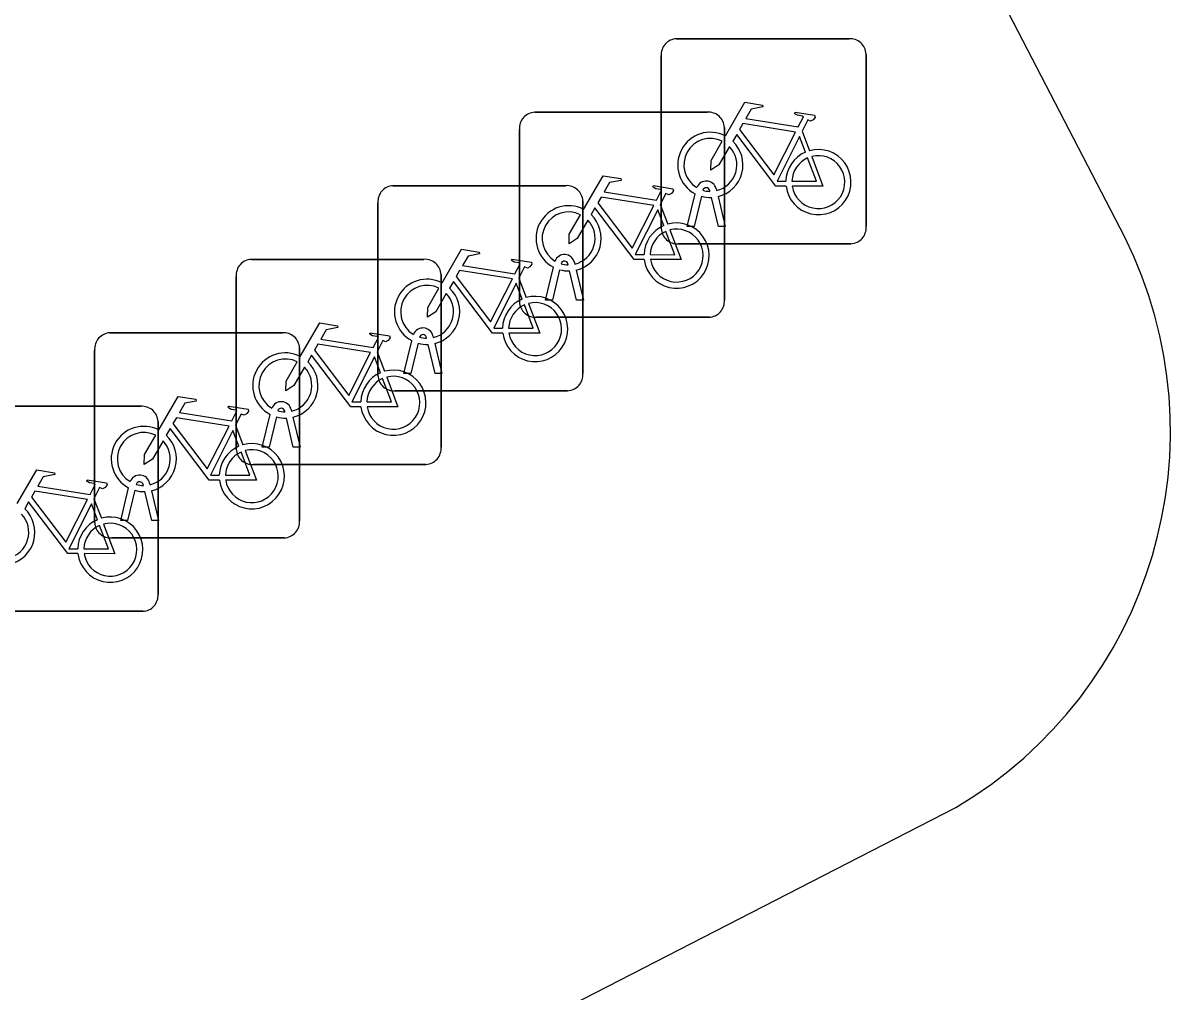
# Model space of a CAD drawing. Extents: x 158838 to 160074, y 386376 to 387776.
# Drawn here: x 159690.53 to 159696.16, y 387535.99 to 387540.71 of the extents above; entities that cross this region are included whole.
import ezdxf

# ---------------------------------------------------------------- set-up
doc = ezdxf.new("R2010")
doc.units = 0
doc.layers.add('IMGEO_Fietsenrek', color=7, linetype='Continuous')
doc.layers.add('IMGEO_Rijbaan_lokaal_open', color=7, linetype='Continuous')

msp = doc.modelspace()

# ---------------------------------------------------------------- linework, layer by layer
at = {"layer": 'IMGEO_Fietsenrek'}
for p, q in [((159693.7149, 387540.6365), (159694.5558, 387540.6365)), ((159694.5558, 387540.6365), (159693.7149, 387540.6365)), ((159694.6395, 387540.5621), (159694.6395, 387539.7212)), ((159694.6395, 387539.7212), (159694.6395, 387540.5621)), ((159693.6405, 387539.7119), (159693.6405, 387540.5528)), ((159693.6405, 387540.5528), (159693.6405, 387539.7119)), ((159693.0239, 387540.2785), (159693.8648, 387540.2785)), ((159693.8648, 387540.2785), (159693.0239, 387540.2785)), ((159692.9495, 387539.3539), (159692.9495, 387540.1948)), ((159692.9495, 387540.1948), (159692.9495, 387539.3539)), ((159693.9485, 387540.2041), (159693.9485, 387539.3632)), ((159693.9485, 387539.3632), (159693.9485, 387540.2041)), ((159694.3272, 387540.1862), (159694.3635, 387540.091)), ((159692.3339, 387539.9205), (159693.1748, 387539.9205)), ((159693.1748, 387539.9205), (159692.3339, 387539.9205)), ((159693.7675, 387539.7213), (159693.8058, 387539.8813)), ((159693.8779, 387539.8929), (159693.8769, 387539.8972)), ((159693.9086, 387539.9044), (159693.9104, 387539.8965)), ((159692.2595, 387538.9959), (159692.2595, 387539.8368)), ((159692.2595, 387539.8368), (159692.2595, 387538.9959)), ((159693.2585, 387539.8461), (159693.2585, 387539.0052)), ((159693.2585, 387539.0052), (159693.2585, 387539.8461)), ((159693.6362, 387539.8282), (159693.6725, 387539.733)), ((159693.8362, 387539.8691), (159693.8009, 387539.7213)), ((159693.919, 387539.7213), (159693.8851, 387539.863)), ((159693.9174, 387539.8673), (159693.9524, 387539.7213)), ((159693.8009, 387539.7213), (159693.7675, 387539.7213)), ((159693.9524, 387539.7213), (159693.919, 387539.7213)), ((159694.5651, 387539.6375), (159693.7242, 387539.6375)), ((159693.7242, 387539.6375), (159694.5651, 387539.6375)), ((159691.6429, 387539.5615), (159692.4838, 387539.5615)), ((159692.4838, 387539.5615), (159691.6429, 387539.5615)), ((159693.2176, 387539.5464), (159693.2194, 387539.5385)), ((159692.5675, 387539.4871), (159692.5675, 387538.6462)), ((159692.5675, 387538.6462), (159692.5675, 387539.4871)), ((159693.0765, 387539.3633), (159693.1148, 387539.5233)), ((159693.1452, 387539.5111), (159693.1099, 387539.3633)), ((159693.1869, 387539.5349), (159693.1859, 387539.5392)), ((159693.228, 387539.3633), (159693.1941, 387539.505)), ((159693.2264, 387539.5093), (159693.2614, 387539.3633)), ((159691.5685, 387538.6369), (159691.5685, 387539.4778)), ((159691.5685, 387539.4778), (159691.5685, 387538.6369)), ((159692.9462, 387539.4702), (159692.9825, 387539.375)), ((159693.1099, 387539.3633), (159693.0765, 387539.3633)), ((159693.2614, 387539.3633), (159693.228, 387539.3633)), ((159693.8741, 387539.2795), (159693.0332, 387539.2795)), ((159693.0332, 387539.2795), (159693.8741, 387539.2795)), ((159690.9529, 387539.2035), (159691.7938, 387539.2035)), ((159691.7938, 387539.2035), (159690.9529, 387539.2035)), ((159692.3865, 387539.0053), (159692.4248, 387539.1653)), ((159692.4552, 387539.1531), (159692.4199, 387539.0053)), ((159692.4969, 387539.1769), (159692.4959, 387539.1812)), ((159692.5276, 387539.1884), (159692.5294, 387539.1805)), ((159692.5364, 387539.1513), (159692.5714, 387539.0053)), ((159690.8785, 387538.2789), (159690.8785, 387539.1198)), ((159690.8785, 387539.1198), (159690.8785, 387538.2789)), ((159691.8775, 387539.1291), (159691.8775, 387538.2882)), ((159691.8775, 387538.2882), (159691.8775, 387539.1291)), ((159692.2552, 387539.1112), (159692.2915, 387539.016)), ((159692.538, 387539.0053), (159692.5041, 387539.147)), ((159692.4199, 387539.0053), (159692.3865, 387539.0053)), ((159692.5714, 387539.0053), (159692.538, 387539.0053)), ((159693.1841, 387538.9215), (159692.3432, 387538.9215)), ((159692.3432, 387538.9215), (159693.1841, 387538.9215)), ((159690.2629, 387538.8455), (159691.1038, 387538.8455)), ((159691.1038, 387538.8455), (159690.2629, 387538.8455)), ((159691.8059, 387538.8179), (159691.8049, 387538.8222)), ((159691.8366, 387538.8294), (159691.8384, 387538.8215)), ((159691.1875, 387538.7711), (159691.1875, 387537.9302)), ((159691.1875, 387537.9302), (159691.1875, 387538.7711)), ((159691.6955, 387538.6463), (159691.7338, 387538.8063)), ((159691.7642, 387538.7941), (159691.7289, 387538.6463)), ((159691.847, 387538.6463), (159691.8131, 387538.788)), ((159691.8454, 387538.7923), (159691.8804, 387538.6463)), ((159691.5652, 387538.7532), (159691.6015, 387538.658)), ((159691.7289, 387538.6463), (159691.6955, 387538.6463)), ((159691.8804, 387538.6463), (159691.847, 387538.6463)), ((159692.4931, 387538.5625), (159691.6522, 387538.5625)), ((159691.6522, 387538.5625), (159692.4931, 387538.5625)), ((159691.0055, 387538.2883), (159691.0438, 387538.4483)), ((159691.0742, 387538.4361), (159691.0389, 387538.2883)), ((159691.1159, 387538.4599), (159691.1149, 387538.4642)), ((159691.157, 387538.2883), (159691.1231, 387538.43)), ((159691.1466, 387538.4714), (159691.1484, 387538.4635)), ((159691.1554, 387538.4343), (159691.1904, 387538.2883)), ((159690.8752, 387538.3952), (159690.9115, 387538.3)), ((159691.0389, 387538.2883), (159691.0055, 387538.2883)), ((159691.1904, 387538.2883), (159691.157, 387538.2883)), ((159691.8031, 387538.2045), (159690.9622, 387538.2045)), ((159690.9622, 387538.2045), (159691.8031, 387538.2045)), ((159691.1131, 387537.8465), (159690.2722, 387537.8465)), ((159690.2722, 387537.8465), (159691.1131, 387537.8465))]:
    msp.add_line(p, q, dxfattribs=at)
for points in [[(159693.9531, 387540.1632), (159694.0478, 387540.3267), (159694.134, 387540.3129), (159694.1357, 387540.3042), (159694.0796, 387540.2933), (159694.0534, 387540.248), (159694.3086, 387540.2072)], [(159694.3086, 387540.2072), (159694.3336, 387540.256), (159694.3285, 387540.26), (159694.3053, 387540.2637), (159694.2926, 387540.2712), (159694.2916, 387540.2743), (159694.2938, 387540.2789), (159694.3886, 387540.2638), (159694.3909, 387540.2535), (159694.3815, 387540.2411), (159694.3691, 387540.2347), (159694.3546, 387540.2409), (159694.3272, 387540.1862)], [(159694.2957, 387540.182), (159694.0389, 387540.223), (159694.0222, 387540.1942), (159694.1892, 387539.9739), (159694.2957, 387540.182)], [(159694.2488, 387539.9185), (159694.1991, 387539.9186), (159694.0084, 387540.1703), (159693.9894, 387540.1375)], [(159693.9738, 387540.1107), (159693.9222, 387540.0215), (159693.8823, 387539.9955), (159693.8835, 387540.043), (159693.938, 387540.1372)], [(159694.3437, 387540.084), (159694.3144, 387540.1608), (159694.205, 387539.9427), (159694.2477, 387539.9426)], [(159694.2777, 387539.9425), (159694.3976, 387539.9423), (159694.3544, 387540.0559)], [(159694.3742, 387540.0628), (159694.4292, 387539.9182), (159694.2791, 387539.9185)], [(159693.2621, 387539.8052), (159693.3568, 387539.9687), (159693.443, 387539.9549), (159693.4447, 387539.9462), (159693.3886, 387539.9353), (159693.3624, 387539.89), (159693.6176, 387539.8492)], [(159693.6176, 387539.8492), (159693.6426, 387539.898), (159693.6375, 387539.902), (159693.6143, 387539.9057), (159693.6016, 387539.9132), (159693.6006, 387539.9163), (159693.6028, 387539.9209), (159693.6976, 387539.9058), (159693.6999, 387539.8955), (159693.6905, 387539.8831), (159693.6781, 387539.8767), (159693.6636, 387539.8829), (159693.6362, 387539.8282)], [(159693.6047, 387539.824), (159693.3479, 387539.865), (159693.3312, 387539.8362), (159693.4982, 387539.6159), (159693.6047, 387539.824)], [(159693.2828, 387539.7527), (159693.2312, 387539.6635), (159693.1913, 387539.6375), (159693.1925, 387539.685), (159693.247, 387539.7792)], [(159693.5578, 387539.5605), (159693.5081, 387539.5606), (159693.3174, 387539.8123), (159693.2984, 387539.7795)], [(159693.6527, 387539.726), (159693.6234, 387539.8028), (159693.514, 387539.5847), (159693.5567, 387539.5846)], [(159693.5867, 387539.5845), (159693.7066, 387539.5843), (159693.6634, 387539.6979)], [(159693.6832, 387539.7048), (159693.7382, 387539.5602), (159693.5881, 387539.5605)], [(159692.5721, 387539.4472), (159692.6668, 387539.6107), (159692.753, 387539.5969), (159692.7547, 387539.5882), (159692.6986, 387539.5773), (159692.6724, 387539.532), (159692.9276, 387539.4912)], [(159692.9276, 387539.4912), (159692.9526, 387539.54), (159692.9475, 387539.544), (159692.9243, 387539.5477), (159692.9116, 387539.5552), (159692.9106, 387539.5583), (159692.9128, 387539.5629), (159693.0076, 387539.5478), (159693.0099, 387539.5375), (159693.0005, 387539.5251), (159692.9881, 387539.5187), (159692.9736, 387539.5249), (159692.9462, 387539.4702)], [(159692.9147, 387539.466), (159692.6579, 387539.507), (159692.6412, 387539.4782), (159692.8082, 387539.2579), (159692.9147, 387539.466)], [(159692.8678, 387539.2025), (159692.8181, 387539.2026), (159692.6274, 387539.4543), (159692.6084, 387539.4215)], [(159692.9627, 387539.368), (159692.9334, 387539.4448), (159692.824, 387539.2267), (159692.8667, 387539.2266)], [(159692.5928, 387539.3947), (159692.5412, 387539.3055), (159692.5013, 387539.2795), (159692.5025, 387539.327), (159692.557, 387539.4212)], [(159692.8967, 387539.2265), (159693.0166, 387539.2263), (159692.9734, 387539.3399)], [(159692.9932, 387539.3468), (159693.0482, 387539.2022), (159692.8981, 387539.2025)], [(159691.8811, 387539.0882), (159691.9758, 387539.2517), (159692.062, 387539.2379), (159692.0637, 387539.2292), (159692.0076, 387539.2183), (159691.9814, 387539.173), (159692.2366, 387539.1322)], [(159692.2366, 387539.1322), (159692.2616, 387539.181), (159692.2565, 387539.185), (159692.2333, 387539.1887), (159692.2206, 387539.1962), (159692.2196, 387539.1993), (159692.2218, 387539.2039), (159692.3166, 387539.1888), (159692.3189, 387539.1785), (159692.3095, 387539.1661), (159692.2971, 387539.1597), (159692.2826, 387539.1659), (159692.2552, 387539.1112)], [(159692.1768, 387538.8435), (159692.1271, 387538.8436), (159691.9364, 387539.0953), (159691.9174, 387539.0625)], [(159692.2237, 387539.107), (159691.9669, 387539.148), (159691.9502, 387539.1192), (159692.1172, 387538.8989), (159692.2237, 387539.107)], [(159691.9018, 387539.0357), (159691.8502, 387538.9465), (159691.8103, 387538.9205), (159691.8115, 387538.968), (159691.866, 387539.0622)], [(159692.2717, 387539.009), (159692.2424, 387539.0858), (159692.133, 387538.8677), (159692.1757, 387538.8676)], [(159692.2057, 387538.8675), (159692.3256, 387538.8673), (159692.2824, 387538.9809)], [(159692.3022, 387538.9878), (159692.3572, 387538.8432), (159692.2071, 387538.8435)], [(159691.1911, 387538.7302), (159691.2858, 387538.8937), (159691.372, 387538.8799), (159691.3737, 387538.8712), (159691.3176, 387538.8603), (159691.2914, 387538.815), (159691.5466, 387538.7742)], [(159691.5466, 387538.7742), (159691.5716, 387538.823), (159691.5665, 387538.827), (159691.5433, 387538.8307), (159691.5306, 387538.8382), (159691.5296, 387538.8413), (159691.5318, 387538.8459), (159691.6266, 387538.8308), (159691.6289, 387538.8205), (159691.6195, 387538.8081), (159691.6071, 387538.8017), (159691.5926, 387538.8079), (159691.5652, 387538.7532)], [(159691.5337, 387538.749), (159691.2769, 387538.79), (159691.2602, 387538.7612), (159691.4272, 387538.5409), (159691.5337, 387538.749)], [(159691.2118, 387538.6777), (159691.1602, 387538.5885), (159691.1203, 387538.5625), (159691.1215, 387538.61), (159691.176, 387538.7042)], [(159691.4868, 387538.4855), (159691.4371, 387538.4856), (159691.2464, 387538.7373), (159691.2274, 387538.7045)], [(159691.5817, 387538.651), (159691.5524, 387538.7278), (159691.443, 387538.5097), (159691.4857, 387538.5096)], [(159691.5157, 387538.5095), (159691.6356, 387538.5093), (159691.5924, 387538.6229)], [(159691.6122, 387538.6298), (159691.6672, 387538.4852), (159691.5171, 387538.4855)], [(159690.5011, 387538.3722), (159690.5958, 387538.5357), (159690.682, 387538.5219), (159690.6837, 387538.5132), (159690.6276, 387538.5023), (159690.6014, 387538.457), (159690.8566, 387538.4162)], [(159690.8566, 387538.4162), (159690.8816, 387538.465), (159690.8765, 387538.469), (159690.8533, 387538.4727), (159690.8406, 387538.4802), (159690.8396, 387538.4833), (159690.8418, 387538.4879), (159690.9366, 387538.4728), (159690.9389, 387538.4625), (159690.9295, 387538.4501), (159690.9171, 387538.4437), (159690.9026, 387538.4499), (159690.8752, 387538.3952)], [(159690.8437, 387538.391), (159690.5869, 387538.432), (159690.5702, 387538.4032), (159690.7372, 387538.1829), (159690.8437, 387538.391)], [(159690.7968, 387538.1275), (159690.7471, 387538.1276), (159690.5564, 387538.3793), (159690.5374, 387538.3465)], [(159690.8917, 387538.293), (159690.8624, 387538.3698), (159690.753, 387538.1517), (159690.7957, 387538.1516)], [(159690.8257, 387538.1515), (159690.9456, 387538.1513), (159690.9024, 387538.2649)], [(159690.9222, 387538.2718), (159690.9772, 387538.1272), (159690.8271, 387538.1275)]]:
    msp.add_lwpolyline(points, dxfattribs=at)
for centre, radius, start, end in [((159693.7182, 387540.5586), 0.0779, 92.4484, 184.2845), ((159693.7182, 387540.5586), 0.0779, 92.4484, 184.2845), ((159694.5616, 387540.5588), 0.0779, 2.4484, 94.2845), ((159694.5616, 387540.5588), 0.0779, 2.4484, 94.2845), ((159693.0272, 387540.2006), 0.0779, 92.4484, 184.2845), ((159693.0272, 387540.2006), 0.0779, 92.4484, 184.2845), ((159693.8706, 387540.2008), 0.0779, 2.4484, 94.2845), ((159693.8706, 387540.2008), 0.0779, 2.4484, 94.2845), ((159693.8801, 387540.0219), 0.159, 62.6766, 242.1369), ((159693.8801, 387540.0219), 0.129, 63.3192, 238.903), ((159693.8801, 387540.0219), 0.129, 283.6043, 43.4302), ((159693.8801, 387540.0219), 0.159, 283.5766, 46.6042), ((159694.4067, 387539.9379), 0.159, 113.3408, 178.3217), ((159694.4067, 387539.9379), 0.159, 187.0065, 105.7708), ((159694.4067, 387539.9379), 0.129, 113.923, 177.9556), ((159694.4067, 387539.9379), 0.129, 188.6715, 104.5883), ((159693.8599, 387539.8933), 0.0499, 12.8025, 158.6934), ((159692.3372, 387539.8426), 0.0779, 92.4484, 184.2845), ((159692.3372, 387539.8426), 0.0779, 92.4484, 184.2845), ((159693.1806, 387539.8428), 0.0779, 2.4484, 94.2845), ((159693.1806, 387539.8428), 0.0779, 2.4484, 94.2845), ((159693.8599, 387539.8933), 0.0174, 12.8025, 163.4502), ((159693.8801, 387540.0219), 0.129, 253.415, 269.0204), ((159693.8801, 387540.0219), 0.159, 253.9967, 271.7867), ((159693.1891, 387539.6639), 0.159, 62.6766, 242.1369), ((159693.1891, 387539.6639), 0.129, 63.3192, 238.903), ((159693.1891, 387539.6639), 0.159, 283.5766, 46.6042), ((159693.1891, 387539.6639), 0.129, 283.6043, 43.4302), ((159693.7157, 387539.5799), 0.159, 113.3408, 178.3217), ((159693.7157, 387539.5799), 0.159, 187.0065, 105.7708), ((159694.5618, 387539.7154), 0.0779, 272.4484, 4.2845), ((159694.5618, 387539.7154), 0.0779, 272.4484, 4.2845), ((159693.7157, 387539.5799), 0.129, 113.923, 177.9556), ((159693.7157, 387539.5799), 0.129, 188.6715, 104.5883), ((159693.7184, 387539.7152), 0.0779, 182.4484, 274.2845), ((159693.7184, 387539.7152), 0.0779, 182.4484, 274.2845), ((159691.6462, 387539.4836), 0.0779, 92.4484, 184.2845), ((159691.6462, 387539.4836), 0.0779, 92.4484, 184.2845), ((159692.4896, 387539.4838), 0.0779, 2.4484, 94.2845), ((159692.4896, 387539.4838), 0.0779, 2.4484, 94.2845), ((159693.1689, 387539.5353), 0.0499, 12.8025, 158.6934), ((159693.1689, 387539.5353), 0.0174, 12.8025, 163.4502), ((159693.1891, 387539.6639), 0.159, 253.9967, 271.7867), ((159693.1891, 387539.6639), 0.129, 253.415, 269.0204), ((159692.4991, 387539.3059), 0.159, 62.6766, 242.1369), ((159692.4991, 387539.3059), 0.129, 63.3192, 238.903), ((159692.4991, 387539.3059), 0.129, 283.6043, 43.4302), ((159692.4991, 387539.3059), 0.159, 283.5766, 46.6042), ((159693.0257, 387539.2219), 0.159, 187.0065, 105.7708), ((159693.0257, 387539.2219), 0.159, 113.3408, 178.3217), ((159693.0257, 387539.2219), 0.129, 113.923, 177.9556), ((159693.0257, 387539.2219), 0.129, 188.6715, 104.5883), ((159693.0274, 387539.3572), 0.0779, 182.4484, 274.2845), ((159693.0274, 387539.3572), 0.0779, 182.4484, 274.2845), ((159693.8708, 387539.3574), 0.0779, 272.4484, 4.2845), ((159693.8708, 387539.3574), 0.0779, 272.4484, 4.2845), ((159692.4789, 387539.1773), 0.0499, 12.8025, 158.6934), ((159690.9562, 387539.1256), 0.0779, 92.4484, 184.2845), ((159690.9562, 387539.1256), 0.0779, 92.4484, 184.2845), ((159691.7996, 387539.1258), 0.0779, 2.4484, 94.2845), ((159691.7996, 387539.1258), 0.0779, 2.4484, 94.2845), ((159692.4991, 387539.3059), 0.159, 253.9967, 271.7867), ((159692.4789, 387539.1773), 0.0174, 12.8025, 163.4502), ((159692.4991, 387539.3059), 0.129, 253.415, 269.0204), ((159691.8081, 387538.9469), 0.159, 62.6766, 242.1369), ((159691.8081, 387538.9469), 0.129, 63.3192, 238.903), ((159691.8081, 387538.9469), 0.159, 283.5766, 46.6042), ((159691.8081, 387538.9469), 0.129, 283.6043, 43.4302), ((159692.3347, 387538.8629), 0.159, 113.3408, 178.3217), ((159692.3347, 387538.8629), 0.159, 187.0065, 105.7708), ((159692.3347, 387538.8629), 0.129, 113.923, 177.9556), ((159692.3347, 387538.8629), 0.129, 188.6715, 104.5883), ((159692.3374, 387538.9992), 0.0779, 182.4484, 274.2845), ((159692.3374, 387538.9992), 0.0779, 182.4484, 274.2845), ((159693.1808, 387538.9994), 0.0779, 272.4484, 4.2845), ((159693.1808, 387538.9994), 0.0779, 272.4484, 4.2845), ((159691.7879, 387538.8183), 0.0499, 12.8025, 158.6934), ((159691.1096, 387538.7678), 0.0779, 2.4484, 94.2845), ((159691.1096, 387538.7678), 0.0779, 2.4484, 94.2845), ((159691.7879, 387538.8183), 0.0174, 12.8025, 163.4502), ((159691.8081, 387538.9469), 0.129, 253.415, 269.0204), ((159691.8081, 387538.9469), 0.159, 253.9967, 271.7867), ((159691.1181, 387538.5889), 0.159, 62.6766, 242.1369), ((159691.1181, 387538.5889), 0.129, 63.3192, 238.903), ((159691.1181, 387538.5889), 0.159, 283.5766, 46.6042), ((159691.1181, 387538.5889), 0.129, 283.6043, 43.4302), ((159691.6447, 387538.5049), 0.159, 113.3408, 178.3217), ((159691.6447, 387538.5049), 0.159, 187.0065, 105.7708), ((159692.4898, 387538.6404), 0.0779, 272.4484, 4.2845), ((159692.4898, 387538.6404), 0.0779, 272.4484, 4.2845), ((159691.6447, 387538.5049), 0.129, 113.923, 177.9556), ((159691.6447, 387538.5049), 0.129, 188.6715, 104.5883), ((159691.6464, 387538.6402), 0.0779, 182.4484, 274.2845), ((159691.6464, 387538.6402), 0.0779, 182.4484, 274.2845), ((159691.0979, 387538.4603), 0.0499, 12.8025, 158.6934), ((159691.0979, 387538.4603), 0.0174, 12.8025, 163.4502), ((159691.1181, 387538.5889), 0.159, 253.9967, 271.7867), ((159691.1181, 387538.5889), 0.129, 253.415, 269.0204), ((159690.4281, 387538.2309), 0.129, 283.6043, 43.4302), ((159690.4281, 387538.2309), 0.159, 283.5766, 46.6042), ((159690.9547, 387538.1469), 0.159, 187.0065, 105.7708), ((159690.9547, 387538.1469), 0.159, 113.3408, 178.3217), ((159690.9547, 387538.1469), 0.129, 113.923, 177.9556), ((159690.9547, 387538.1469), 0.129, 188.6715, 104.5883), ((159690.9564, 387538.2822), 0.0779, 182.4484, 274.2845), ((159690.9564, 387538.2822), 0.0779, 182.4484, 274.2845), ((159691.7998, 387538.2824), 0.0779, 272.4484, 4.2845), ((159691.7998, 387538.2824), 0.0779, 272.4484, 4.2845), ((159691.1098, 387537.9244), 0.0779, 272.4484, 4.2845), ((159691.1098, 387537.9244), 0.0779, 272.4484, 4.2845)]:
    msp.add_arc(centre, radius, start, end, dxfattribs=at)
at = {"layer": 'IMGEO_Rijbaan_lokaal_open'}
for points in [[(159695.901, 387539.67), (159692.871, 387545.509)], [(159684.89, 387513.443), (159702.094, 387522.322), (159699.359, 387527.463), (159694.036, 387524.698), (159689.279, 387533.913), (159695.077, 387536.89)]]:
    msp.add_lwpolyline(points, dxfattribs=at)
msp.add_arc((159693.9928, 387538.7235), 2.13, 300.5965, 26.3836, dxfattribs=at)

doc.saveas('drawing.dxf')
